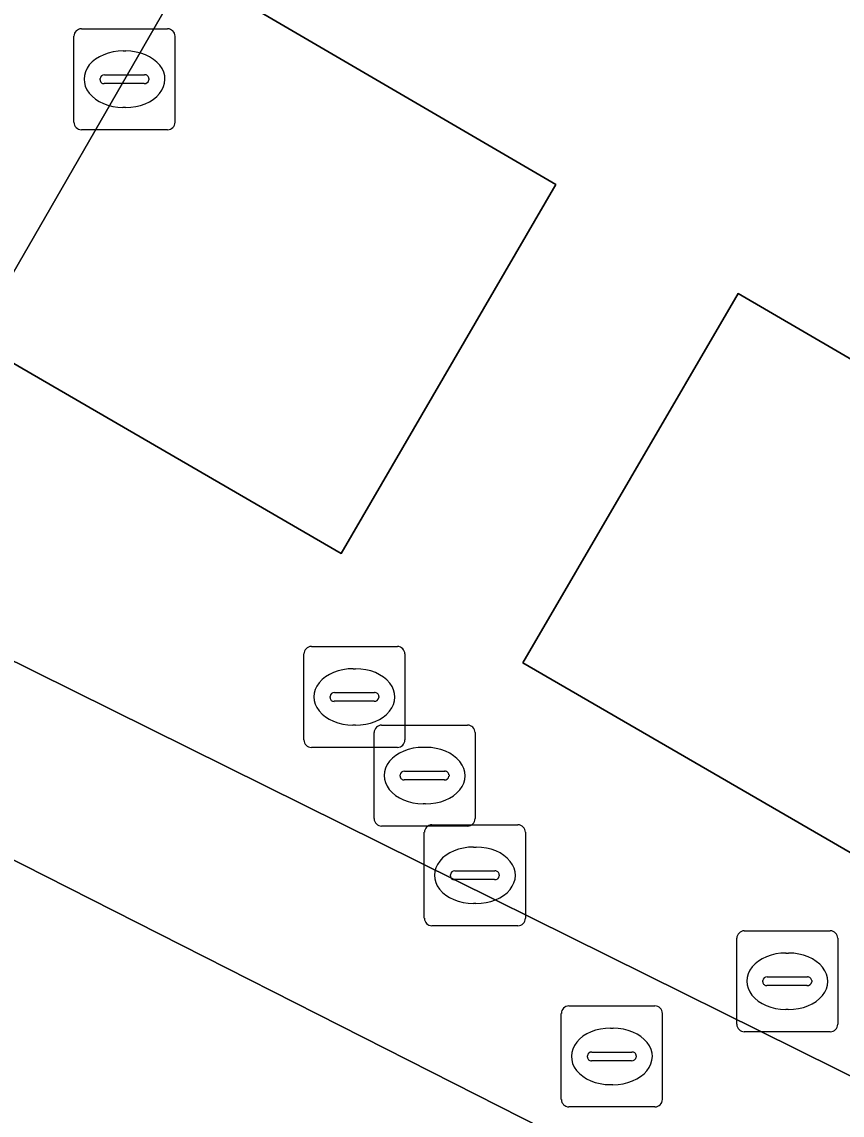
# Model space of a CAD drawing. Extents: x 160663 to 161506, y 382245 to 383291.
# Drawn here: x 161038.03 to 161046.16, y 383092.22 to 383103.06 of the extents above; entities that cross this region are included whole.
import ezdxf

# ---------------------------------------------------------------- set-up
doc = ezdxf.new("R2010")
doc.units = 0
for name, color, linetype in [('IMGEO_Brandkraan', 7, 'Continuous'), ('IMGEO_Kolk', 7, 'Continuous'), ('IMGEO_Pand', 7, 'Continuous'), ('IMGEO_Rijbaan_lokaal_open', 7, 'Continuous'), ('IMGEO_Rioolput', 7, 'Continuous'), ('IMGEO_Voetpad_open', 7, 'Continuous')]:
    doc.layers.add(name, color=color, linetype=linetype)

msp = doc.modelspace()

# ---------------------------------------------------------------- linework, layer by layer
at = {"layer": 'IMGEO_Brandkraan'}
for p, q in [((161043.45, 383093.305), (161044.302, 383093.305)), ((161043.375, 383092.379), (161043.375, 383093.231)), ((161044.376, 383093.231), (161044.376, 383092.379)), ((161043.863, 383093.085), (161043.888, 383093.085)), ((161043.634, 383092.799), (161043.634, 383092.811)), ((161043.677, 383092.848), (161044.075, 383092.848)), ((161044.118, 383092.811), (161044.118, 383092.799)), ((161044.072, 383092.762), (161043.674, 383092.762)), ((161043.886, 383092.525), (161043.861, 383092.525)), ((161044.302, 383092.305), (161043.45, 383092.305))]:
    msp.add_line(p, q, dxfattribs=at)
for points in [[(161043.45, 383093.305), (161044.302, 383093.305)], [(161043.375, 383092.379), (161043.375, 383093.231)], [(161044.376, 383093.231), (161044.376, 383092.379)], [(161044.302, 383092.305), (161043.45, 383092.305)]]:
    msp.add_lwpolyline(points, dxfattribs=at)
for centre, radius, start, end in [((161043.452, 383093.229), 0.0765, 91.552, 178.448), ((161043.452, 383093.229), 0.0765, 91.552, 178.448), ((161044.3, 383093.229), 0.0765, 1.552, 88.448), ((161044.3, 383093.229), 0.0765, 1.552, 88.448), ((161043.674, 383092.808), 0.0403, 85.8775, 175.7526), ((161043.671, 383092.798), 0.0366, 178.938, 274.7102), ((161044.075, 383092.805), 0.043, 264.8664, 352.4533), ((161044.079, 383092.81), 0.0386, 1.7309, 96.639), ((161043.452, 383092.381), 0.0765, 181.552, 268.448), ((161043.452, 383092.381), 0.0765, 181.552, 268.448), ((161044.3, 383092.381), 0.0765, 271.552, 358.448), ((161044.3, 383092.381), 0.0765, 271.552, 358.448)]:
    msp.add_arc(centre, radius, start, end, dxfattribs=at)
for centre, major_axis, ratio, start_param, end_param in [((161043.862, 383092.805), (-0.387, 0.002), 0.722429, 4.712389, 7.853982), ((161043.887, 383092.805), (-0.39, 0.002), 0.717154, 1.570796, 4.712389)]:
    msp.add_ellipse(centre, major_axis=major_axis, ratio=ratio, start_param=start_param, end_param=end_param, dxfattribs=at)
at = {"layer": 'IMGEO_Kolk'}
for p, q in [((161038.622, 383102.988), (161039.474, 383102.988)), ((161038.547, 383102.062), (161038.547, 383102.914)), ((161039.548, 383102.914), (161039.548, 383102.062)), ((161039.035, 383102.768), (161039.06, 383102.768)), ((161038.849, 383102.531), (161039.247, 383102.531)), ((161038.806, 383102.482), (161038.806, 383102.494)), ((161039.244, 383102.445), (161038.846, 383102.445)), ((161039.29, 383102.494), (161039.29, 383102.482)), ((161039.058, 383102.208), (161039.033, 383102.208)), ((161039.474, 383101.988), (161038.622, 383101.988)), ((161040.825, 383095.941), (161040.825, 383096.793)), ((161040.9, 383096.867), (161041.752, 383096.867)), ((161041.826, 383096.793), (161041.826, 383095.941)), ((161041.313, 383096.647), (161041.338, 383096.647)), ((161041.084, 383096.361), (161041.084, 383096.373)), ((161041.127, 383096.41), (161041.525, 383096.41)), ((161041.568, 383096.373), (161041.568, 383096.361)), ((161041.522, 383096.324), (161041.124, 383096.324)), ((161041.336, 383096.087), (161041.311, 383096.087)), ((161041.752, 383095.867), (161040.9, 383095.867)), ((161042.093, 383095.1), (161042.945, 383095.1)), ((161042.018, 383094.174), (161042.018, 383095.026)), ((161043.019, 383095.026), (161043.019, 383094.174)), ((161042.506, 383094.88), (161042.531, 383094.88)), ((161042.277, 383094.594), (161042.277, 383094.606)), ((161042.32, 383094.643), (161042.718, 383094.643)), ((161042.761, 383094.606), (161042.761, 383094.594)), ((161042.715, 383094.557), (161042.317, 383094.557)), ((161042.529, 383094.32), (161042.504, 383094.32)), ((161042.945, 383094.1), (161042.093, 383094.1))]:
    msp.add_line(p, q, dxfattribs=at)
for points in [[(161038.622, 383102.988), (161039.474, 383102.988)], [(161038.547, 383102.062), (161038.547, 383102.914)], [(161039.548, 383102.914), (161039.548, 383102.062)], [(161039.474, 383101.988), (161038.622, 383101.988)], [(161040.825, 383095.941), (161040.825, 383096.793)], [(161040.9, 383096.867), (161041.752, 383096.867)], [(161041.826, 383096.793), (161041.826, 383095.941)], [(161041.752, 383095.867), (161040.9, 383095.867)], [(161042.093, 383095.1), (161042.945, 383095.1)], [(161042.018, 383094.174), (161042.018, 383095.026)], [(161043.019, 383095.026), (161043.019, 383094.174)], [(161042.945, 383094.1), (161042.093, 383094.1)]]:
    msp.add_lwpolyline(points, dxfattribs=at)
for centre, radius, start, end in [((161038.624, 383102.912), 0.0765, 91.552, 178.448), ((161038.624, 383102.912), 0.0765, 91.552, 178.448), ((161039.472, 383102.912), 0.0765, 1.552, 88.448), ((161039.472, 383102.912), 0.0765, 1.552, 88.448), ((161038.846, 383102.491), 0.0403, 85.8775, 175.7526), ((161039.251, 383102.493), 0.0386, 1.7309, 96.639), ((161038.843, 383102.481), 0.0366, 178.938, 274.7102), ((161039.247, 383102.488), 0.043, 264.8664, 352.4533), ((161038.624, 383102.064), 0.0765, 181.552, 268.448), ((161038.624, 383102.064), 0.0765, 181.552, 268.448), ((161039.472, 383102.064), 0.0765, 271.552, 358.448), ((161039.472, 383102.064), 0.0765, 271.552, 358.448), ((161040.902, 383096.791), 0.0765, 91.552, 178.448), ((161040.902, 383096.791), 0.0765, 91.552, 178.448), ((161041.75, 383096.791), 0.0765, 1.552, 88.448), ((161041.75, 383096.791), 0.0765, 1.552, 88.448), ((161041.124, 383096.37), 0.0403, 85.8775, 175.7526), ((161041.121, 383096.36), 0.0366, 178.938, 274.7102), ((161041.525, 383096.367), 0.043, 264.8664, 352.4533), ((161041.529, 383096.372), 0.0386, 1.7309, 96.639), ((161040.902, 383095.943), 0.0765, 181.552, 268.448), ((161040.902, 383095.943), 0.0765, 181.552, 268.448), ((161041.75, 383095.943), 0.0765, 271.552, 358.448), ((161041.75, 383095.943), 0.0765, 271.552, 358.448), ((161042.095, 383095.024), 0.0765, 91.552, 178.448), ((161042.095, 383095.024), 0.0765, 91.552, 178.448), ((161042.943, 383095.024), 0.0765, 1.552, 88.448), ((161042.943, 383095.024), 0.0765, 1.552, 88.448), ((161042.317, 383094.603), 0.0403, 85.8775, 175.7526), ((161042.722, 383094.605), 0.0386, 1.7309, 96.639), ((161042.314, 383094.593), 0.0366, 178.938, 274.7102), ((161042.718, 383094.6), 0.043, 264.8664, 352.4533), ((161042.095, 383094.176), 0.0765, 181.552, 268.448), ((161042.095, 383094.176), 0.0765, 181.552, 268.448), ((161042.943, 383094.176), 0.0765, 271.552, 358.448), ((161042.943, 383094.176), 0.0765, 271.552, 358.448)]:
    msp.add_arc(centre, radius, start, end, dxfattribs=at)
for centre, major_axis, ratio, start_param, end_param in [((161039.034, 383102.488), (-0.387, 0.002), 0.722429, 4.712389, 7.853982), ((161039.059, 383102.488), (-0.39, 0.002), 0.717154, 1.570796, 4.712389), ((161041.312, 383096.367), (-0.387, 0.002), 0.722429, 4.712389, 7.853982), ((161041.337, 383096.367), (-0.39, 0.002), 0.717154, 1.570796, 4.712389), ((161042.505, 383094.6), (-0.387, 0.002), 0.722429, 4.712389, 7.853982), ((161042.53, 383094.6), (-0.39, 0.002), 0.717154, 1.570796, 4.712389)]:
    msp.add_ellipse(centre, major_axis=major_axis, ratio=ratio, start_param=start_param, end_param=end_param, dxfattribs=at)
at = {"layer": 'IMGEO_Pand'}
msp.add_lwpolyline([(161043.206, 383092.086), (161037.593, 383094.932), (161033.847, 383087.611), (161032.257, 383084.503), (161034.549, 383083.349), (161036.163, 383086.554), (161039.474, 383084.886)], close=True, dxfattribs=at)
at = {"layer": 'IMGEO_Rijbaan_lokaal_open'}
for points in [[(161043.32, 383101.445), (161039.676, 383103.575), (161037.554, 383099.898), (161041.194, 383097.79)], [(161046.653, 383094.586), (161048.789, 383098.232), (161045.126, 383100.366), (161042.995, 383096.706)]]:
    msp.add_lwpolyline(points, close=True, dxfattribs=at)
at = {"layer": 'IMGEO_Rioolput'}
for p, q in [((161041.52, 383095.162), (161041.52, 383096.014)), ((161041.595, 383096.088), (161042.447, 383096.088)), ((161042.521, 383096.014), (161042.521, 383095.162)), ((161042.008, 383095.868), (161042.033, 383095.868)), ((161041.779, 383095.582), (161041.779, 383095.594)), ((161041.822, 383095.631), (161042.22, 383095.631)), ((161042.263, 383095.594), (161042.263, 383095.582)), ((161042.217, 383095.545), (161041.819, 383095.545)), ((161042.031, 383095.308), (161042.006, 383095.308)), ((161042.447, 383095.088), (161041.595, 383095.088)), ((161045.113, 383093.124), (161045.113, 383093.976)), ((161045.188, 383094.05), (161046.04, 383094.05)), ((161046.114, 383093.976), (161046.114, 383093.124)), ((161045.601, 383093.83), (161045.626, 383093.83)), ((161045.372, 383093.544), (161045.372, 383093.556)), ((161045.415, 383093.593), (161045.813, 383093.593)), ((161045.856, 383093.556), (161045.856, 383093.544)), ((161045.81, 383093.507), (161045.412, 383093.507)), ((161045.624, 383093.27), (161045.599, 383093.27)), ((161046.04, 383093.05), (161045.188, 383093.05))]:
    msp.add_line(p, q, dxfattribs=at)
for points in [[(161041.52, 383095.162), (161041.52, 383096.014)], [(161041.595, 383096.088), (161042.447, 383096.088)], [(161042.521, 383096.014), (161042.521, 383095.162)], [(161042.447, 383095.088), (161041.595, 383095.088)], [(161045.113, 383093.124), (161045.113, 383093.976)], [(161045.188, 383094.05), (161046.04, 383094.05)], [(161046.114, 383093.976), (161046.114, 383093.124)], [(161046.04, 383093.05), (161045.188, 383093.05)]]:
    msp.add_lwpolyline(points, dxfattribs=at)
for centre, radius, start, end in [((161041.597, 383096.012), 0.0765, 91.552, 178.448), ((161041.597, 383096.012), 0.0765, 91.552, 178.448), ((161042.445, 383096.012), 0.0765, 1.552, 88.448), ((161042.445, 383096.012), 0.0765, 1.552, 88.448), ((161041.819, 383095.591), 0.0403, 85.8775, 175.7526), ((161041.816, 383095.581), 0.0366, 178.938, 274.7102), ((161042.22, 383095.588), 0.043, 264.8664, 352.4533), ((161042.224, 383095.593), 0.0386, 1.7309, 96.639), ((161041.597, 383095.164), 0.0765, 181.552, 268.448), ((161041.597, 383095.164), 0.0765, 181.552, 268.448), ((161042.445, 383095.164), 0.0765, 271.552, 358.448), ((161042.445, 383095.164), 0.0765, 271.552, 358.448), ((161045.19, 383093.974), 0.0765, 91.552, 178.448), ((161045.19, 383093.974), 0.0765, 91.552, 178.448), ((161046.038, 383093.974), 0.0765, 1.552, 88.448), ((161046.038, 383093.974), 0.0765, 1.552, 88.448), ((161045.412, 383093.553), 0.0403, 85.8775, 175.7526), ((161045.409, 383093.543), 0.0366, 178.938, 274.7102), ((161045.813, 383093.55), 0.043, 264.8664, 352.4533), ((161045.817, 383093.555), 0.0386, 1.7309, 96.639), ((161045.19, 383093.126), 0.0765, 181.552, 268.448), ((161045.19, 383093.126), 0.0765, 181.552, 268.448), ((161046.038, 383093.126), 0.0765, 271.552, 358.448), ((161046.038, 383093.126), 0.0765, 271.552, 358.448)]:
    msp.add_arc(centre, radius, start, end, dxfattribs=at)
for centre, major_axis, ratio, start_param, end_param in [((161042.007, 383095.588), (-0.387, 0.002), 0.722429, 4.712389, 7.853982), ((161042.032, 383095.588), (-0.39, 0.002), 0.717154, 1.570796, 4.712389), ((161045.6, 383093.55), (-0.387, 0.002), 0.722429, 4.712389, 7.853982), ((161045.625, 383093.55), (-0.39, 0.002), 0.717154, 1.570796, 4.712389)]:
    msp.add_ellipse(centre, major_axis=major_axis, ratio=ratio, start_param=start_param, end_param=end_param, dxfattribs=at)
at = {"layer": 'IMGEO_Voetpad_open'}
for points in [[(161071.991, 383079.66), (161053.903, 383088.811), (161045.718, 383092.869), (161041.96, 383094.732), (161033.603, 383098.876), (161000, 383118.513), (160997.907, 383119.736)], [(161033.603, 383098.876), (161041.96, 383094.732), (161045.718, 383092.869), (161053.903, 383088.811), (161055.603, 383091.933), (161056.572, 383093.701), (161056.733, 383093.995), (161059.878, 383099.823), (161061.452, 383102.981), (161061.573, 383103.188), (161061.636, 383103.295), (161062.342, 383104.492), (161063.724, 383107.157), (161062.815, 383107.553), (161061.432, 383108.156), (161057.102, 383110.696), (161060.401, 383116.183)], [(161037.593, 383094.932), (161043.206, 383092.086), (161048.694, 383089.304), (161054.43, 383086.396), (161061.386, 383082.869), (161067.006, 383080.02), (161072.758, 383077.104), (161073.139, 383076.911), (161078.191, 383073.917), (161078.776, 383073.57), (161085.22, 383069.752), (161093.351, 383064.933), (161093.587, 383063.701), (161093.771, 383063.59), (161096.229, 383067.852), (161095.138, 383068.492), (161094.203, 383066.9), (161077.052, 383076.838)]]:
    msp.add_lwpolyline(points, dxfattribs=at)
for points in [[(161041.194, 383097.79), (161037.554, 383099.898), (161039.676, 383103.575), (161043.32, 383101.445)], [(161046.653, 383094.586), (161042.995, 383096.706), (161045.126, 383100.366), (161048.789, 383098.232)]]:
    msp.add_lwpolyline(points, close=True, dxfattribs=at)

doc.saveas('drawing.dxf')
